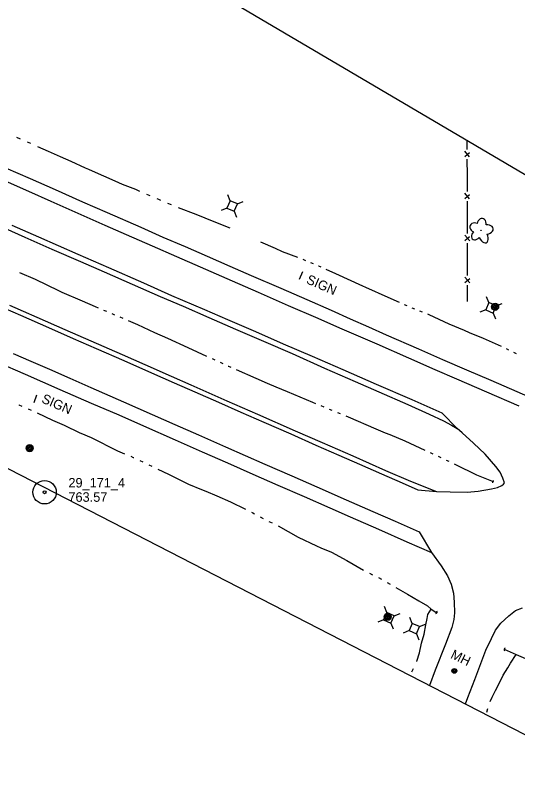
# Model space of a CAD drawing. Extents: x 589250 to 1188077, y 162953 to 363065.
# Drawn here: x 595553.9 to 595870.2, y 184512.4 to 184996.1 of the extents above; entities that cross this region are included whole.
import ezdxf

# ---------------------------------------------------------------- set-up
doc = ezdxf.new("R2010")
doc.units = 0
for name, color, linetype in [('E_DRN', 7, 'Continuous'), ('E_FEN_P', 7, 'Continuous'), ('E_LAND_Vegetation', 7, 'Continuous'), ('E_MAP_Limits', 7, 'Continuous'), ('E_MAP_PassPoints', 7, 'Continuous'), ('E_MISCPROP', 7, 'Continuous'), ('E_RDWY', 7, 'Continuous'), ('E_RDWY_Gravel', 7, 'Continuous'), ('E_SGN', 7, 'Continuous'), ('E_SGN_Text', 7, 'Continuous'), ('E_UTL_AG_Bold', 7, 'Continuous'), ('E_UTL_MH', 7, 'Continuous'), ('E_UTL_MH_Text', 7, 'Continuous'), ('E_WTR_FlowLine', 7, 'Continuous')]:
    doc.layers.add(name, color=color, linetype=linetype)

msp = doc.modelspace()

# ---------------------------------------------------------------- linework, layer by layer
at = {"layer": 'E_DRN'}
for centre, radius, start, end in [((595854.1, 184703.01), 0.913, 272.6677, 18.9279), ((595818.49, 184620.52), 1.04, 284.2244, 30.4846), ((595862.78, 184596.67), 1.12, 108.31, 214.5702)]:
    msp.add_arc(centre, radius, start, end, dxfattribs=at)
at = {"layer": 'E_FEN_P'}
for p, q in [((595838.49, 184911.69), (595838.48, 184917.3)), ((595839.91, 184907), (595836.84, 184910.51)), ((595836.85, 184907.15), (595839.84, 184909.8)), ((595838.52, 184895.34), (595838.5, 184905.44)), ((595838.53, 184885.25), (595838.52, 184895.34)), ((595839.96, 184880.55), (595836.89, 184884.07)), ((595836.89, 184880.71), (595839.89, 184883.36)), ((595838.56, 184868.9), (595838.54, 184879)), ((595838.58, 184858.81), (595838.56, 184868.9)), ((595840, 184854.11), (595836.93, 184857.62)), ((595836.94, 184854.27), (595839.93, 184856.92)), ((595838.61, 184842.46), (595838.59, 184852.56)), ((595838.62, 184832.37), (595838.61, 184842.46)), ((595840.05, 184827.67), (595836.98, 184831.18)), ((595836.98, 184827.83), (595839.98, 184830.48)), ((595838.65, 184816.02), (595838.64, 184826.12))]:
    msp.add_line(p, q, dxfattribs=at)
at = {"layer": 'E_LAND_Vegetation'}
msp.add_circle((595847.1, 184860.71), 0.128, dxfattribs=at)
for centre, major_axis, ratio in [((595843.49, 184862.39), (3.13, -1.45), 0.832022), ((595847.5, 184864.59), (-0.52, -3.58), 0.782863), ((595850.59, 184861.28), (-4.2, -0.41), 0.691916), ((595844.16, 184857.98), (2.51, 2.62), 0.716896), ((595848.46, 184857.29), (-1.94, 4.34), 0.560249)]:
    msp.add_ellipse(centre, major_axis=major_axis, ratio=ratio, start_param=1.570796, end_param=4.712389, dxfattribs=at)
at = {"layer": 'E_MAP_Limits'}
for p, q in [((595505.97, 185113.2), (596048.59, 184793.51)), ((595524.53, 184723.49), (595937.18, 184511.19))]:
    msp.add_line(p, q, dxfattribs=at)
at = {"layer": 'E_MAP_PassPoints'}
for radius in [7.38, 7.38, 7.38, 0.945, 0.945, 0.945]:
    msp.add_circle((595572.33, 184695.86), radius, dxfattribs=at)
at = {"layer": 'E_MISCPROP'}
for centre, radius in [((595855.99, 184812.59), 2.23), ((595855.99, 184812.59), 1.67), ((595855.99, 184812.59), 1.12), ((595855.99, 184812.59), 0.558), ((595562.95, 184723.59), 2.23), ((595562.95, 184723.59), 1.67), ((595562.95, 184723.59), 1.12), ((595562.95, 184723.59), 0.558), ((595788.32, 184617.46), 2.23), ((595788.32, 184617.46), 1.67), ((595788.32, 184617.46), 1.12), ((595788.32, 184617.46), 0.558)]:
    msp.add_circle(centre, radius, dxfattribs=at)
at = {"layer": 'E_RDWY'}
for p, q in [((595545.66, 184892.66), (595562.22, 184885.39)), ((595562.22, 184885.39), (595576.27, 184879.05)), ((595576.27, 184879.05), (595593.2, 184871.6)), ((595593.2, 184871.6), (595610.28, 184863.99)), ((595568.7, 184856.44), (595551.83, 184863.76)), ((595610.28, 184863.99), (595623.79, 184858.15)), ((595593.41, 184845.46), (595568.7, 184856.44)), ((595623.79, 184858.15), (595640.03, 184850.99)), ((595640.03, 184850.99), (595655.44, 184844.24)), ((595612.71, 184837.05), (595593.41, 184845.46)), ((595655.44, 184844.24), (595670.31, 184837.76)), ((595634.91, 184827.43), (595612.71, 184837.05)), ((595670.31, 184837.76), (595690.49, 184828.91)), ((595652.48, 184819.6), (595634.91, 184827.43)), ((595690.49, 184828.91), (595706.9, 184821.75)), ((595706.9, 184821.75), (595725.78, 184813.48)), ((595537.88, 184815.73), (595557.26, 184807.24)), ((595673.23, 184810.68), (595652.48, 184819.6)), ((595687.78, 184804.38), (595673.23, 184810.68)), ((595725.78, 184813.48), (595744.44, 184805.43)), ((595557.26, 184807.24), (595574.79, 184799.48)), ((595705.39, 184796.76), (595687.78, 184804.38)), ((595744.44, 184805.43), (595758.12, 184799.34)), ((595574.79, 184799.48), (595590.43, 184792.71)), ((595722.73, 184789.14), (595705.39, 184796.76)), ((595758.12, 184799.34), (595781.6, 184789.34)), ((595590.43, 184792.71), (595604.9, 184786.25)), ((595604.9, 184786.25), (595622.25, 184778.74)), ((595740.95, 184781.32), (595722.73, 184789.14)), ((595781.6, 184789.34), (595801.47, 184780.52)), ((595552.65, 184783.19), (595563.62, 184778.42)), ((595563.62, 184778.42), (595575.43, 184773.26)), ((595622.25, 184778.74), (595639.55, 184771.09)), ((595760.41, 184772.97), (595740.95, 184781.32)), ((595801.47, 184780.52), (595818.09, 184773.18)), ((595575.43, 184773.26), (595588.3, 184767.61)), ((595781.32, 184763.72), (595760.41, 184772.97)), ((595818.09, 184773.18), (595831.7, 184767.31)), ((595588.3, 184767.61), (595601.5, 184761.71)), ((595639.55, 184771.09), (595653.9, 184764.75)), ((595831.7, 184767.31), (595850.64, 184759.05)), ((595653.9, 184764.75), (595666.94, 184759.04)), ((595803.8, 184754.02), (595781.32, 184763.72)), ((595601.5, 184761.71), (595621.96, 184752.72)), ((595666.94, 184759.04), (595681.89, 184752.48)), ((595850.64, 184759.05), (595870.92, 184750.15)), ((595621.96, 184752.72), (595640.03, 184744.86)), ((595681.89, 184752.48), (595695.86, 184746.29)), ((595822.6, 184745.65), (595803.8, 184754.02)), ((595640.03, 184744.86), (595654.31, 184738.55)), ((595695.86, 184746.29), (595710.48, 184739.95)), ((595832.12, 184736.02), (595822.6, 184745.65)), ((595654.31, 184738.55), (595669.26, 184732.01)), ((595710.48, 184739.95), (595727.31, 184732.59)), ((595835.3, 184733.19), (595832.12, 184736.02)), ((595842.41, 184726.73), (595835.3, 184733.19)), ((595669.26, 184732.01), (595686.3, 184724.52)), ((595727.31, 184732.59), (595743.16, 184725.55)), ((595686.3, 184724.52), (595710.95, 184713.61)), ((595743.16, 184725.55), (595757.61, 184719.21)), ((595849.81, 184719.74), (595842.41, 184726.73)), ((595757.61, 184719.21), (595770.6, 184713.52)), ((595856.43, 184712.12), (595849.81, 184719.74)), ((595710.95, 184713.61), (595727.98, 184706.13)), ((595770.6, 184713.52), (595784.56, 184707.47)), ((595859.14, 184708.41), (595856.43, 184712.12)), ((595727.98, 184706.13), (595743.67, 184699.18)), ((595784.56, 184707.47), (595797.47, 184701.78)), ((595860.92, 184704.64), (595859.14, 184708.41)), ((595861.85, 184701.83), (595860.92, 184704.64)), ((595743.67, 184699.18), (595762.32, 184691.1)), ((595797.47, 184701.78), (595807.44, 184697.43)), ((595857.54, 184698.87), (595860.19, 184700.13)), ((595860.19, 184700.13), (595861.35, 184700.99)), ((595861.35, 184700.99), (595861.85, 184701.83)), ((595807.44, 184697.43), (595819.19, 184696.36)), ((595819.19, 184696.36), (595827.68, 184696.03)), ((595827.68, 184696.03), (595838.31, 184695.83)), ((595838.31, 184695.83), (595845.41, 184696.52)), ((595845.41, 184696.52), (595853.75, 184698.08)), ((595853.75, 184698.08), (595857.54, 184698.87)), ((595762.32, 184691.1), (595778.92, 184683.71)), ((595778.92, 184683.71), (595793.04, 184677.58)), ((595793.04, 184677.58), (595808.18, 184670.95)), ((595808.18, 184670.95), (595815.99, 184657.9)), ((595815.99, 184657.9), (595822.01, 184649.56)), ((595822.01, 184649.56), (595826.01, 184643.28)), ((595826.01, 184643.28), (595828.24, 184637.97)), ((595828.24, 184637.97), (595829.71, 184632.29)), ((595829.71, 184632.29), (595830.31, 184626.66)), ((595830.31, 184626.66), (595830.41, 184619.84)), ((595868.93, 184621.37), (595873.18, 184623.04)), ((595830.41, 184619.84), (595829.99, 184615.69)), ((595859.59, 184613.44), (595864.58, 184618.14)), ((595864.58, 184618.14), (595868.93, 184621.37)), ((595829.99, 184615.69), (595828.67, 184610.62)), ((595856.17, 184608.99), (595859.59, 184613.44)), ((595828.67, 184610.62), (595824.72, 184600.14)), ((595853.62, 184603.82), (595856.17, 184608.99)), ((595850.19, 184596.37), (595853.62, 184603.82)), ((595824.72, 184600.14), (595818.21, 184583.9)), ((595846.9, 184588.11), (595850.19, 184596.37)), ((595843.18, 184577.98), (595846.9, 184588.11)), ((595818.21, 184583.9), (595814.6, 184574.25)), ((595838.72, 184566.56), (595843.18, 184577.98)), ((595837.3, 184562.57), (595838.72, 184566.56))]:
    msp.add_line(p, q, dxfattribs=at)
at = {"layer": 'E_RDWY_Gravel'}
for p, q in [((595547.67, 184900.02), (595563.16, 184893.28)), ((595563.16, 184893.28), (595578.91, 184886.44)), ((595578.91, 184886.44), (595596.31, 184878.59)), ((595596.31, 184878.59), (595611.7, 184871.96)), ((595611.7, 184871.96), (595632.92, 184862.74)), ((595542.95, 184863.9), (595559.99, 184856.44)), ((595632.92, 184862.74), (595646.74, 184856.53)), ((595559.99, 184856.44), (595576.85, 184848.93)), ((595646.74, 184856.53), (595660.9, 184850.5)), ((595660.9, 184850.5), (595674.75, 184844.38)), ((595576.85, 184848.93), (595594.94, 184841.12)), ((595674.75, 184844.38), (595688.94, 184838.12)), ((595594.94, 184841.12), (595609.79, 184834.51)), ((595688.94, 184838.12), (595702.41, 184832.24)), ((595609.79, 184834.51), (595627.54, 184826.81)), ((595702.41, 184832.24), (595721.1, 184824.28)), ((595627.54, 184826.81), (595645.07, 184819.05)), ((595721.1, 184824.28), (595737.39, 184817.1)), ((595645.07, 184819.05), (595659.49, 184812.93)), ((595737.39, 184817.1), (595752.68, 184810.42)), ((595550.34, 184813.62), (595567.56, 184806.05)), ((595659.49, 184812.93), (595675.82, 184805.85)), ((595752.68, 184810.42), (595764.66, 184805.1)), ((595567.56, 184806.05), (595585.11, 184798.34)), ((595675.82, 184805.85), (595692.56, 184798.54)), ((595764.66, 184805.1), (595776.24, 184800.07)), ((595585.11, 184798.34), (595601.43, 184791.15)), ((595692.56, 184798.54), (595710.18, 184790.89)), ((595776.24, 184800.07), (595787.44, 184795.01)), ((595601.43, 184791.15), (595621.15, 184782.54)), ((595787.44, 184795.01), (595807.79, 184786.11)), ((595710.18, 184790.89), (595728.14, 184783.1)), ((595532.16, 184782.19), (595560.03, 184770.22)), ((595621.15, 184782.54), (595635.54, 184776.17)), ((595728.14, 184783.1), (595748.59, 184774.06)), ((595807.79, 184786.11), (595822.83, 184779.46)), ((595822.83, 184779.46), (595838.04, 184772.94)), ((595635.54, 184776.17), (595651.97, 184768.91)), ((595748.59, 184774.06), (595767.84, 184765.59)), ((595838.04, 184772.94), (595853.24, 184766.32)), ((595560.03, 184770.22), (595581.86, 184760.53)), ((595651.97, 184768.91), (595664.41, 184763.43)), ((595664.41, 184763.43), (595687.12, 184753.45)), ((595767.84, 184765.59), (595782.75, 184759.06)), ((595853.24, 184766.32), (595877.79, 184755.69)), ((595581.86, 184760.53), (595601.7, 184751.95)), ((595782.75, 184759.06), (595801.14, 184751.01)), ((595687.12, 184753.45), (595706.48, 184744.91)), ((595601.7, 184751.95), (595619.01, 184744.56)), ((595801.14, 184751.01), (595814.46, 184745.1)), ((595619.01, 184744.56), (595634.71, 184737.58)), ((595706.48, 184744.91), (595730.04, 184734.56)), ((595814.46, 184745.1), (595823.46, 184740.86)), ((595823.46, 184740.86), (595828.56, 184738.01)), ((595828.56, 184738.01), (595832.12, 184736.02)), ((595634.71, 184737.58), (595654.47, 184728.91)), ((595730.04, 184734.56), (595747.15, 184727.15)), ((595654.47, 184728.91), (595671.63, 184721.33)), ((595747.15, 184727.15), (595766.35, 184718.76)), ((595671.63, 184721.33), (595687.4, 184714.29)), ((595766.35, 184718.76), (595786.9, 184709.63)), ((595687.4, 184714.29), (595703.44, 184707.25)), ((595786.9, 184709.63), (595802.74, 184702.73)), ((595703.44, 184707.25), (595719.2, 184700.28)), ((595719.2, 184700.28), (595735.72, 184693.13)), ((595802.74, 184702.73), (595819.19, 184696.36)), ((595735.72, 184693.13), (595751.91, 184686.12)), ((595751.91, 184686.12), (595764.73, 184680.32)), ((595764.73, 184680.32), (595782.66, 184672.59)), ((595782.66, 184672.59), (595800.45, 184664.72)), ((595800.45, 184664.72), (595815.99, 184657.9))]:
    msp.add_line(p, q, dxfattribs=at)
at = {"layer": 'E_SGN'}
for p, q in [((595734.66, 184834.56), (595732.54, 184829.81)), ((595565.77, 184752.27), (595567.54, 184757.14))]:
    msp.add_line(p, q, dxfattribs=at)
at = {"layer": 'E_UTL_AG_Bold'}
for p, q in [((595689.14, 184879.36), (595687.68, 184883.08)), ((595689.14, 184879.36), (595687.15, 184874.78)), ((595693.73, 184877.37), (595689.14, 184879.36)), ((595693.73, 184877.37), (595697.45, 184878.84)), ((595687.15, 184874.78), (595683.43, 184873.31)), ((595687.15, 184874.78), (595691.74, 184872.78)), ((595691.74, 184872.78), (595693.73, 184877.37)), ((595691.74, 184872.78), (595693.21, 184869.06)), ((595852.14, 184815.24), (595850.67, 184818.96)), ((595850.15, 184810.66), (595846.43, 184809.19)), ((595852.14, 184815.24), (595850.15, 184810.66)), ((595850.15, 184810.66), (595854.74, 184808.66)), ((595856.73, 184813.25), (595852.14, 184815.24)), ((595854.74, 184808.66), (595856.73, 184813.25)), ((595856.73, 184813.25), (595860.45, 184814.72)), ((595854.74, 184808.66), (595856.2, 184804.94)), ((595787.81, 184620.1), (595786.34, 184623.82)), ((595787.81, 184620.1), (595785.82, 184615.51)), ((595792.39, 184618.11), (595787.81, 184620.1)), ((595790.41, 184613.52), (595792.39, 184618.11)), ((595792.39, 184618.11), (595796.12, 184619.58)), ((595803.81, 184613.3), (595802.34, 184617.02)), ((595785.82, 184615.51), (595782.1, 184614.04)), ((595785.82, 184615.51), (595790.41, 184613.52)), ((595790.41, 184613.52), (595791.88, 184609.8)), ((595803.81, 184613.3), (595801.82, 184608.71)), ((595808.4, 184611.31), (595803.81, 184613.3)), ((595808.4, 184611.31), (595812.12, 184612.78)), ((595801.82, 184608.71), (595798.1, 184607.24)), ((595801.82, 184608.71), (595806.41, 184606.72)), ((595806.41, 184606.72), (595808.4, 184611.31)), ((595806.41, 184606.72), (595807.88, 184603))]:
    msp.add_line(p, q, dxfattribs=at)
at = {"layer": 'E_UTL_MH'}
for centre, radius in [((595830.33, 184583.4), 1.5), ((595830.33, 184583.4), 1.22), ((595830.32, 184583.39), 0.968), ((595830.3, 184583.39), 0.605)]:
    msp.add_circle(centre, radius, dxfattribs=at)
at = {"layer": 'E_WTR_FlowLine'}
for p, q in [((595554.68, 184919.38), (595556.9, 184918.43)), ((595561.33, 184916.52), (595563.55, 184915.57)), ((595567.96, 184913.61), (595574.68, 184910.6)), ((595574.68, 184910.6), (595582.1, 184907.24)), ((595582.1, 184907.24), (595588.81, 184904.18)), ((595588.81, 184904.18), (595597.95, 184900.13)), ((595597.95, 184900.13), (595599.89, 184899.31)), ((595599.89, 184899.31), (595602.38, 184898.26)), ((595602.38, 184898.26), (595616.57, 184891.87)), ((595616.57, 184891.87), (595621.2, 184889.72)), ((595621.2, 184889.72), (595629.51, 184886.58)), ((595629.51, 184886.58), (595632.02, 184885.49)), ((595636.46, 184883.59), (595638.67, 184882.63)), ((595643.11, 184880.72), (595644.14, 184880.28)), ((595644.14, 184880.28), (595645.32, 184879.77)), ((595649.76, 184877.87), (595651.98, 184876.92)), ((595656.48, 184875.18), (595667.59, 184870.97)), ((595667.59, 184870.97), (595678.83, 184866.3)), ((595678.83, 184866.3), (595688.97, 184862.21)), ((595717.8, 184849.28), (595708.52, 184853.34)), ((595722.2, 184847.26), (595717.8, 184849.28)), ((595731.88, 184843.55), (595722.2, 184847.26)), ((595736.75, 184841.62), (595735.14, 184842.3)), ((595741.58, 184839.58), (595739.97, 184840.26)), ((595744.93, 184838.16), (595744.8, 184838.21)), ((595746.39, 184837.49), (595744.93, 184838.16)), ((595755.74, 184833.25), (595749.57, 184836.05)), ((595556.61, 184834.2), (595566.35, 184829.91)), ((595566.35, 184829.91), (595581.2, 184822.82)), ((595772.65, 184825.58), (595755.74, 184833.25)), ((595774.54, 184824.72), (595772.65, 184825.58)), ((595581.2, 184822.82), (595583.24, 184821.85)), ((595583.24, 184821.85), (595595.99, 184816.34)), ((595788.69, 184818.44), (595774.54, 184824.72)), ((595595.99, 184816.34), (595604.27, 184812.78)), ((595795.8, 184815.28), (595788.69, 184818.44)), ((595604.27, 184812.78), (595606.06, 184812.02)), ((595609.5, 184810.56), (595611.22, 184809.83)), ((595800.59, 184813.15), (595798.99, 184813.86)), ((595805.41, 184811.1), (595803.79, 184811.75)), ((595614.66, 184808.37), (595616.38, 184807.64)), ((595619.82, 184806.18), (595621.54, 184805.45)), ((595810.28, 184809.17), (595808.66, 184809.81)), ((595814.4, 184807.53), (595813.53, 184807.88)), ((595827.08, 184801.65), (595814.4, 184807.53)), ((595624.98, 184803.98), (595630.77, 184801.49)), ((595630.77, 184801.49), (595641.47, 184796.41)), ((595836.7, 184797.64), (595827.08, 184801.65)), ((595641.47, 184796.41), (595649.64, 184792.75)), ((595839.91, 184796.3), (595836.71, 184797.64)), ((595848.63, 184792.67), (595839.91, 184796.3)), ((595649.64, 184792.75), (595662.57, 184786.96)), ((595859.94, 184787.54), (595848.63, 184792.67)), ((595662.57, 184786.96), (595674.36, 184781.62)), ((595864.69, 184785.33), (595863.12, 184786.08)), ((595869.43, 184783.09), (595867.85, 184783.84)), ((595677.76, 184780.07), (595679.45, 184779.27)), ((595682.83, 184777.68), (595684.52, 184776.88)), ((595687.9, 184775.29), (595688.19, 184775.15)), ((595688.19, 184775.15), (595689.61, 184774.54)), ((595693.04, 184773.05), (595705.29, 184767.73)), ((595705.29, 184767.73), (595712.51, 184764.57)), ((595712.51, 184764.57), (595717.91, 184762.27)), ((595717.91, 184762.27), (595724.98, 184759.25)), ((595724.98, 184759.25), (595740.93, 184752.59)), ((595740.93, 184752.59), (595742.9, 184751.78)), ((595556.13, 184750.81), (595556.17, 184750.79)), ((595556.17, 184750.79), (595558.06, 184750)), ((595561.92, 184748.38), (595563.85, 184747.57)), ((595746.36, 184750.36), (595748.09, 184749.65)), ((595751.54, 184748.23), (595753.27, 184747.52)), ((595567.65, 184745.79), (595577.22, 184741.28)), ((595756.73, 184746.1), (595758.46, 184745.39)), ((595761.92, 184743.97), (595763.45, 184743.34)), ((595763.45, 184743.34), (595780.85, 184735.84)), ((595577.22, 184741.28), (595584.67, 184738.01)), ((595584.67, 184738.01), (595594.45, 184733.35)), ((595594.45, 184733.35), (595595.21, 184733.03)), ((595595.21, 184733.03), (595601.73, 184730.3)), ((595780.85, 184735.84), (595786.85, 184733.34)), ((595786.85, 184733.34), (595789.73, 184732.13)), ((595601.73, 184730.3), (595618.17, 184722.02)), ((595789.73, 184732.13), (595799.12, 184728.16)), ((595799.12, 184728.16), (595811.65, 184722.42)), ((595618.17, 184722.02), (595622.68, 184720.11)), ((595815.05, 184720.86), (595816.75, 184720.08)), ((595626.54, 184718.48), (595628.18, 184717.79)), ((595628.18, 184717.79), (595628.46, 184717.65)), ((595632.25, 184715.86), (595634.14, 184714.96)), ((595820.14, 184718.5), (595821.83, 184717.71)), ((595825.21, 184716.12), (595826.9, 184715.32)), ((595830.29, 184713.73), (595831.07, 184713.36)), ((595637.93, 184713.17), (595639.82, 184712.27)), ((595643.61, 184710.48), (595650.43, 184707.25)), ((595831.07, 184713.36), (595844.21, 184706.75)), ((595650.43, 184707.25), (595663.03, 184700.88)), ((595844.21, 184706.75), (595854.87, 184702.52)), ((595663.03, 184700.88), (595671.1, 184697.61)), ((595671.1, 184697.61), (595673.81, 184696.52)), ((595673.81, 184696.52), (595680.72, 184693.58)), ((595680.72, 184693.58), (595689.35, 184689.86)), ((595689.35, 184689.86), (595698.81, 184685.19)), ((595702.57, 184683.34), (595703.44, 184682.91)), ((595703.44, 184682.91), (595704.42, 184682.35)), ((595708.06, 184680.29), (595709.88, 184679.25)), ((595713.63, 184677.39), (595715.53, 184676.51)), ((595719.3, 184674.69), (595731.95, 184667.66)), ((595731.95, 184667.66), (595743.62, 184662.06)), ((595743.62, 184662.06), (595746.35, 184660.9)), ((595746.35, 184660.9), (595752.88, 184658.11)), ((595752.88, 184658.11), (595762.65, 184652.96)), ((595762.65, 184652.96), (595773.23, 184646.83)), ((595776.92, 184644.84), (595778.8, 184643.92)), ((595782.57, 184642.09), (595784.45, 184641.17)), ((595788.1, 184639.12), (595789.91, 184638.06)), ((595793.51, 184635.93), (595800.8, 184631.63)), ((595800.8, 184631.63), (595807.9, 184627.48)), ((595807.9, 184627.48), (595813.36, 184624.26)), ((595813.36, 184624.26), (595815.64, 184622.32)), ((595813.63, 184618.85), (595815.64, 184622.32)), ((595815.64, 184622.32), (595819.38, 184619.97)), ((595813.23, 184616.35), (595813.63, 184618.85)), ((595811.31, 184606.52), (595812.46, 184612.43)), ((595812.46, 184612.43), (595813.23, 184616.35)), ((595809.73, 184600.83), (595811.31, 184606.52)), ((595808.47, 184594.66), (595809.73, 184600.83)), ((595806.76, 184589.56), (595808.47, 184594.66)), ((595861.74, 184597.08), (595869.17, 184593.71)), ((595865.69, 184588.18), (595869.17, 184593.71)), ((595869.17, 184593.71), (595876.58, 184590.46)), ((595806.6, 184589.23), (595806.76, 184589.56)), ((595864.09, 184585.27), (595865.69, 184588.18)), ((595803.57, 184582.76), (595804.56, 184584.92)), ((595861, 184580.6), (595864.09, 184585.27)), ((595858.55, 184575.48), (595861, 184580.6)), ((595856.21, 184571.11), (595858.55, 184575.48)), ((595854.09, 184566.82), (595856.21, 184571.11)), ((595852.88, 184564.07), (595854.09, 184566.82)), ((595850.74, 184557.41), (595851.44, 184559.63))]:
    msp.add_line(p, q, dxfattribs=at)

# ---------------------------------------------------------------- texts
at = {"layer": 'E_MAP_PassPoints'}
for s, p in [('29_171_4', (595587.33, 184698.84)), ('29_171_4', (595587.33, 184698.84)), ('29_171_4', (595587.33, 184698.84)), ('763.57', (595587.33, 184689.84)), ('763.57', (595587.33, 184689.84)), ('763.57', (595587.33, 184689.84))]:
    msp.add_text(s, height=6, dxfattribs=at).set_placement(p)
at = {"layer": 'E_SGN_Text'}
for p in [(595736.63, 184827.6), (595569.92, 184752.55)]:
    msp.add_text('SIGN', height=6, rotation=336.5189, dxfattribs=at).set_placement(p)
at = {"layer": 'E_UTL_MH_Text'}
msp.add_text('MH', height=6, rotation=334.2209, dxfattribs=at).set_placement((595827.48, 184591.67))

doc.saveas('drawing.dxf')
